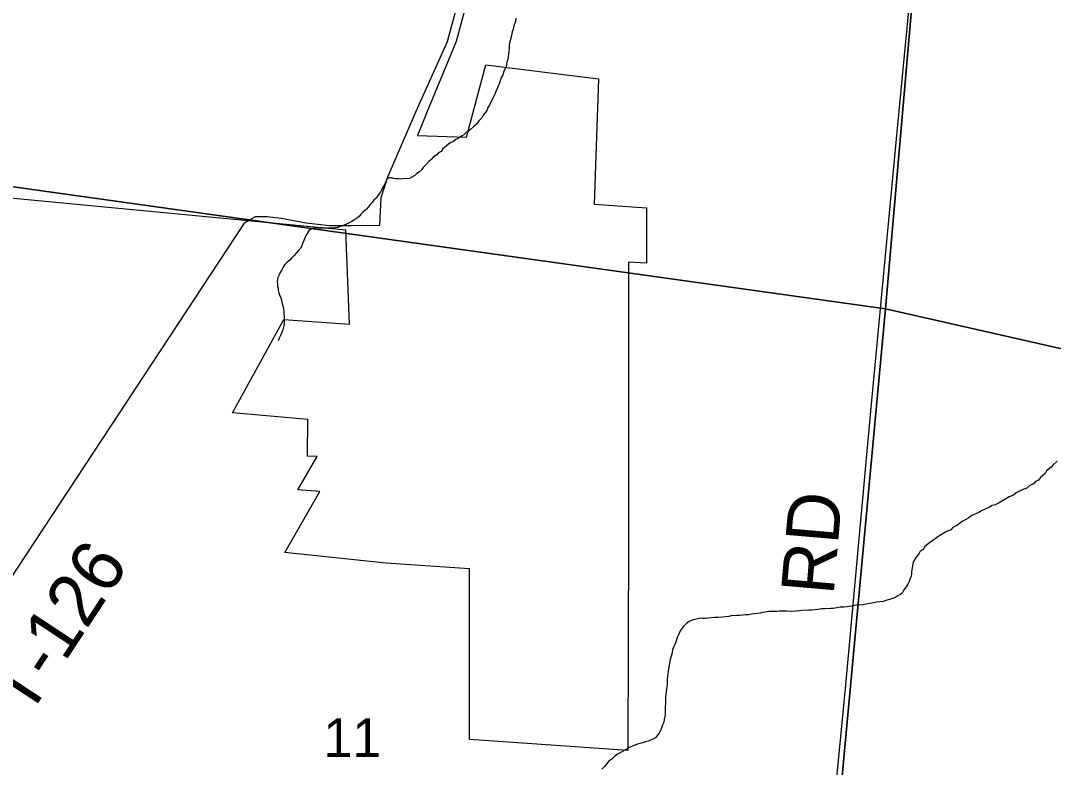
# Model space of a CAD drawing. Extents: x 1310247 to 1664935, y 284496 to 704931.
# Drawn here: x 1479599 to 1485468, y 558453 to 562696 of the extents above; entities that cross this region are included whole.
import ezdxf

# ---------------------------------------------------------------- set-up
doc = ezdxf.new("R2010")
doc.units = 0
for name, color, linetype in [('GM_X_Corporation_Text', 7, 'Continuous'), ('GM_X_County', 7, 'Continuous'), ('GM_X_County_Road_Text', 7, 'Continuous'), ('GM_X_County_Subdivision_Text', 7, 'Continuous'), ('GM_X_Major_Lake_Text', 7, 'Continuous'), ('GM_X_Minor_River_Text', 7, 'Continuous'), ('GM_X_Township_Road', 7, 'Continuous'), ('GM_X_Township_Subdivision', 7, 'Continuous'), ('GM_X_US_Location', 7, 'Continuous')]:
    doc.layers.add(name, color=color, linetype=linetype)

msp = doc.modelspace()

# ---------------------------------------------------------------- linework, layer by layer
at = {"layer": 'GM_X_Corporation_Text'}
msp.add_lwpolyline([(1481453.7, 561532.3), (1481478, 561532.3), (1481639.7, 561533.7), (1481648, 561689.8), (1481686.6, 561807.3), (1481846.9, 562181.7), (1482025.2, 562577), (1482085.9, 562802.2), (1482399, 563944.8), (1482419.9, 564021.9), (1482436.9, 564067.3), (1482460.3, 564110.4), (1482495, 564154.6), (1482588.2, 564245.5), (1482728.1, 564369.9), (1482788.5, 564420.5), (1482847.4, 564452.5), (1482881, 564455.2), (1482910.2, 564448.1), (1482945.8, 564435.5), (1483135.4, 564356.5), (1483202.5, 564332), (1483242, 564315.4), (1483253.1, 564311.6)], dxfattribs=at)
at = {"layer": 'GM_X_County'}
for points in [[(1479478.5, 567337.9), (1484985.2, 566465), (1484514.1, 561058.8), (1478985.6, 561830.1)], [(1484985.2, 566465), (1490328.6, 565207.3), (1489850.4, 559847.2), (1484514.1, 561058.8)], [(1478985.6, 561830.1), (1484514.1, 561058.8), (1483995.7, 555463.5), (1478469.7, 556372.6)], [(1489850.4, 559847.2), (1489327.7, 554562), (1483995.7, 555463.5), (1484514.1, 561058.8)]]:
    msp.add_lwpolyline(points, close=True, dxfattribs=at)
at = {"layer": 'GM_X_County_Road_Text'}
msp.add_lwpolyline([(1483684.3, 552728.4), (1483896.8, 554880.3), (1484117, 557082.6), (1484221.7, 558219.2), (1484286.7, 558900.8), (1484431.2, 560475.7), (1484580.2, 562063.5), (1484678.4, 563090.4)], dxfattribs=at)
at = {"layer": 'GM_X_County_Subdivision_Text'}
for points in [[(1480871, 561545.4), (1480871.9, 561546.8), (1480903.1, 561565.6), (1480933.8, 561583.1), (1481000.3, 561583.1), (1481080.4, 561573.6), (1481221, 561546.2), (1481353.7, 561532.3), (1481453.7, 561532.3)], [(1478719.6, 559045.3), (1479121.5, 558977.2), (1479204.8, 559015), (1480871, 561545.4)]]:
    msp.add_lwpolyline(points, dxfattribs=at)
at = {"layer": 'GM_X_Major_Lake_Text'}
msp.add_lwpolyline([(1482135.9, 562802.2), (1482075.2, 562577), (1481909.2, 562180.2), (1481854.7, 562042.8), (1482132.4, 562033.2), (1482242.4, 562443.6), (1482883.6, 562364.9), (1482858.7, 561653.5), (1483156, 561632.7), (1483155.9, 561316.7), (1483053.2, 561323.9), (1483053.1, 559761.2), (1483050.1, 558547.7), (1482150.4, 558610.6), (1482150.4, 559580.4), (1481675.6, 559613.6), (1481099.8, 559674.1), (1481299.8, 560020.4), (1481174.1, 560029.2), (1481284.1, 560219.6), (1481230.3, 560220.7), (1481231.1, 560429.9), (1480802.4, 560467.4), (1481095.7, 560996.5), (1481468.8, 560970.4), (1481447.1, 561504.1), (1479041.6, 561734.4)], dxfattribs=at)
at = {"layer": 'GM_X_Minor_River_Text'}
for points in [[(1482413.5, 562709.1), (1482411, 562689.1), (1482404.5, 562673.2), (1482400.1, 562657.2), (1482397.8, 562645.3), (1482393.4, 562631.3), (1482388.9, 562611.4), (1482382.3, 562589.5), (1482379.9, 562573.5), (1482375.5, 562559.5), (1482375.1, 562541.5), (1482374.6, 562521.4), (1482372.1, 562505.4), (1482367.4, 562477.5), (1482362.9, 562457.5), (1482360.6, 562445.5), (1482356.2, 562429.6), (1482345.6, 562407.8), (1482339, 562387.9), (1482328.5, 562368.1), (1482324.1, 562354.1), (1482319.8, 562340.2), (1482315.4, 562328.2), (1482309.1, 562314.4), (1482300.5, 562292.5), (1482294.1, 562278.6), (1482287.8, 562266.7), (1482283.5, 562254.8), (1482277.1, 562242.9), (1482268.7, 562227.1), (1482262.3, 562213.2), (1482254, 562201.3), (1482249.7, 562189.4), (1482241.3, 562173.6), (1482228.8, 562157.8), (1482220.4, 562144), (1482203.9, 562126.3), (1482187.3, 562104.7), (1482173, 562093), (1482156.5, 562077.4), (1482144.2, 562067.6), (1482132, 562059.9), (1482117.6, 562046.2), (1482105.4, 562038.5), (1482091.1, 562028.8), (1482072.8, 562019.3), (1482056.4, 562007.6), (1482044.3, 562003.9), (1482030, 561994.2), (1482009.5, 561976.7), (1481997.1, 561965), (1481990.8, 561951.1), (1481976.6, 561945.4), (1481964.2, 561933.7), (1481945.9, 561922.1), (1481931.4, 561906.4), (1481919.1, 561894.7), (1481902.6, 561877), (1481886.1, 561861.4), (1481879.8, 561849.5), (1481865.4, 561835.8), (1481851.1, 561826.1), (1481838.8, 561816.4)], [(1481838.8, 561816.4), (1481822.6, 561806.8), (1481808.3, 561799.1), (1481796.2, 561797.4), (1481784.2, 561797.7), (1481770.1, 561796.1), (1481758, 561794.4), (1481746, 561796.7), (1481734, 561797), (1481718, 561799.4), (1481706, 561801.7), (1481694, 561802), (1481681.8, 561796.3), (1481673.3, 561778.4), (1481666.9, 561762.5), (1481658.5, 561748.7), (1481652.2, 561736.8), (1481641.7, 561719), (1481629.2, 561701.3), (1481620.9, 561689.4), (1481606.5, 561675.7), (1481596.1, 561662), (1481585.8, 561650.2), (1481573.4, 561636.4), (1481565.1, 561624.6), (1481544.6, 561607), (1481532.2, 561595.3), (1481523.9, 561583.5), (1481507.5, 561571.9), (1481495.3, 561564.1), (1481481, 561554.5), (1481466.8, 561546.8), (1481450.5, 561539.2), (1481438.3, 561533.5), (1481424.2, 561529.8), (1481401.9, 561520.3), (1481371.7, 561517.1), (1481349.6, 561515.6), (1481337.6, 561515.9), (1481321.5, 561516.3), (1481309.5, 561516.6), (1481291.4, 561517.1), (1481277.4, 561517.4), (1481265.3, 561515.7), (1481251.2, 561512.1), (1481234.8, 561498.4), (1481222.2, 561476.7), (1481215.9, 561464.8), (1481209.4, 561446.9), (1481200.9, 561429), (1481196.6, 561417.1), (1481190.2, 561401.2), (1481175.8, 561387.5), (1481165.4, 561373.7), (1481151, 561360), (1481140.6, 561348.3), (1481128.3, 561334.5), (1481113.9, 561322.8), (1481101.5, 561309.1), (1481091.1, 561295.3), (1481082.7, 561279.5), (1481074.3, 561263.6), (1481068, 561251.8), (1481061.5, 561235.9), (1481059.2, 561223.9), (1481056.9, 561211.9), (1481058.6, 561199.8), (1481058.3, 561187.8), (1481062, 561175.7), (1481063.7, 561163.6), (1481067.3, 561149.4), (1481071, 561137.3), (1481078.6, 561121.1), (1481082.3, 561106.9), (1481084, 561094.8), (1481087.7, 561080.7), (1481091.4, 561068.6), (1481093.1, 561056.5), (1481094.8, 561044.4), (1481094.3, 561028.3), (1481096, 561014.3), (1481097.7, 561002.2), (1481097.4, 560990.2), (1481097, 560976.1), (1481094.7, 560964.1), (1481090.3, 560948.2), (1481087.9, 560932.2), (1481081.5, 560920.3), (1481075.2, 560906.4), (1481068.7, 560890.5), (1481062.4, 560876.6)], [(1485489.2, 560191.8), (1485464.6, 560170.3), (1485456.3, 560158.5), (1485429.7, 560137.1), (1485421.3, 560123.2), (1485394.6, 560099.8), (1485384.2, 560084), (1485367.9, 560076.4), (1485355.5, 560062.7), (1485335.2, 560053.2), (1485316.8, 560039.6), (1485300.6, 560033.9), (1485280.3, 560024.4), (1485257.9, 560012.9), (1485241.5, 559999.3), (1485217.2, 559989.9), (1485192.7, 559974.4), (1485160.1, 559955.2), (1485137.8, 559943.7), (1485121.6, 559940.1), (1485105.3, 559930.5), (1485060.7, 559909.5)], [(1485060.7, 559909.5), (1485044.4, 559899.9), (1485001.7, 559880.9), (1484987.4, 559871.2), (1484954.8, 559852), (1484936.5, 559840.4), (1484924.2, 559828.7), (1484897.7, 559815.3), (1484883.3, 559799.6), (1484861, 559792.1), (1484846.7, 559782.4), (1484818.2, 559767.1), (1484803.9, 559757.4), (1484783.5, 559741.9), (1484765.1, 559728.3), (1484738.4, 559706.9), (1484728, 559691.1), (1484711.7, 559681.5), (1484705.4, 559669.6), (1484684.6, 559642), (1484676.2, 559626.2), (1484669.8, 559610.3), (1484667.4, 559598.3), (1484665.1, 559586.3), (1484664.8, 559574.3), (1484662.5, 559562.3), (1484662.2, 559550.3), (1484659.9, 559538.3), (1484653.5, 559522.4), (1484649.1, 559508.4), (1484640.7, 559492.6), (1484632.3, 559478.8), (1484617.8, 559461.1), (1484609.3, 559443.2), (1484597.1, 559435.5), (1484584.8, 559427.8), (1484572.6, 559420.1), (1484560.4, 559414.3), (1484538.1, 559406.9), (1484515.9, 559401.4), (1484501.7, 559395.8), (1484463.5, 559390.7), (1484447.3, 559387.1), (1484403, 559380.2), (1484384.9, 559376.6), (1484348.7, 559373.5), (1484336.6, 559371.8), (1484322.5, 559368.1), (1484296.3, 559364.8), (1484278.2, 559363.2), (1484256.1, 559361.8), (1484239.9, 559358.2), (1484215.8, 559354.8), (1484203.7, 559355), (1484169.6, 559353.9), (1484153.5, 559352.3), (1484129.3, 559348.9), (1484113.2, 559347.3), (1484095.1, 559345.7), (1484079.1, 559346.1), (1484038.9, 559343.1), (1484024.8, 559341.5), (1484006.7, 559339.9), (1483980.6, 559338.6), (1483954.5, 559339.2), (1483940.5, 559339.6), (1483910.4, 559340.3), (1483896.3, 559338.7), (1483852.2, 559337.8), (1483830, 559334.3), (1483815.9, 559332.7), (1483801.8, 559329), (1483765.5, 559323.9), (1483753.4, 559322.2), (1483737.3, 559318.6), (1483719.2, 559319), (1483703.2, 559317.4), (1483685.1, 559315.9), (1483667, 559316.3), (1483636.8, 559313.1), (1483624.7, 559309.4), (1483602.6, 559307.9), (1483590.5, 559306.2), (1483562.4, 559304.9), (1483544.3, 559303.3), (1483524.2, 559301.8), (1483510.1, 559300.2), (1483492, 559298.6), (1483476, 559299), (1483461.9, 559299.4), (1483447.8, 559295.7), (1483431.6, 559292.1), (1483415.5, 559288.5), (1483399.2, 559280.9), (1483382.9, 559269.3), (1483366.5, 559255.6), (1483358.2, 559243.8), (1483347.7, 559228), (1483339.2, 559210.2), (1483332.8, 559194.3), (1483328.5, 559182.3)], [(1483328.5, 559182.3), (1483324.2, 559170.4), (1483317.6, 559150.5), (1483311.3, 559138.6), (1483304.8, 559120.7), (1483302.5, 559108.7), (1483300.2, 559096.8), (1483295.9, 559084.8), (1483291.4, 559064.9), (1483286.9, 559044.9), (1483284.5, 559032.9), (1483282.1, 559014.9), (1483279.6, 558996.9), (1483274.8, 558966.9), (1483274.5, 558954.9), (1483274.1, 558936.9), (1483273.7, 558924.8), (1483271.4, 558912.9), (1483269, 558894.8), (1483268.7, 558882.8), (1483266.3, 558868.8), (1483263.9, 558854.8), (1483263.6, 558840.8), (1483264.9, 558814.7), (1483262.5, 558798.7), (1483262.1, 558782.7), (1483261.7, 558766.6), (1483261.3, 558752.6), (1483261, 558740.5), (1483256.6, 558724.6), (1483254.2, 558708.6), (1483247.8, 558694.7), (1483243.4, 558680.8), (1483237, 558664.9), (1483228.5, 558647), (1483218.2, 558635.3), (1483209.8, 558621.4), (1483195.6, 558613.8), (1483179.3, 558606.1), (1483167.1, 558600.4), (1483151, 558596.8), (1483134.8, 558591.2), (1483118.6, 558587.6), (1483104.5, 558583.9), (1483090.3, 558578.3), (1483076.1, 558572.6), (1483057.9, 558565), (1483045.6, 558557.3), (1483019.2, 558541.9), (1483006.9, 558534.2), (1482986.6, 558524.7), (1482972.3, 558513), (1482959.9, 558499.3), (1482941.5, 558487.7), (1482933.2, 558475.8), (1482916.7, 558458.2), (1482902.2, 558442.5)]]:
    msp.add_lwpolyline(points, dxfattribs=at)

# ---------------------------------------------------------------- texts
at = {"layer": 'GM_X_Township_Road'}
msp.add_text('RD', height=300, rotation=85.07375, dxfattribs=at).set_placement((1484219.1, 559426.6))
at = {"layer": 'GM_X_Township_Subdivision'}
msp.add_text('T-126', height=300, rotation=56.62259, dxfattribs=at).set_placement((1479641, 558729.6))
at = {"layer": 'GM_X_US_Location'}
msp.add_text('11', height=221, rotation=0.00001, dxfattribs=at).set_placement((1481320.4, 558510.4))

doc.saveas('drawing.dxf')
